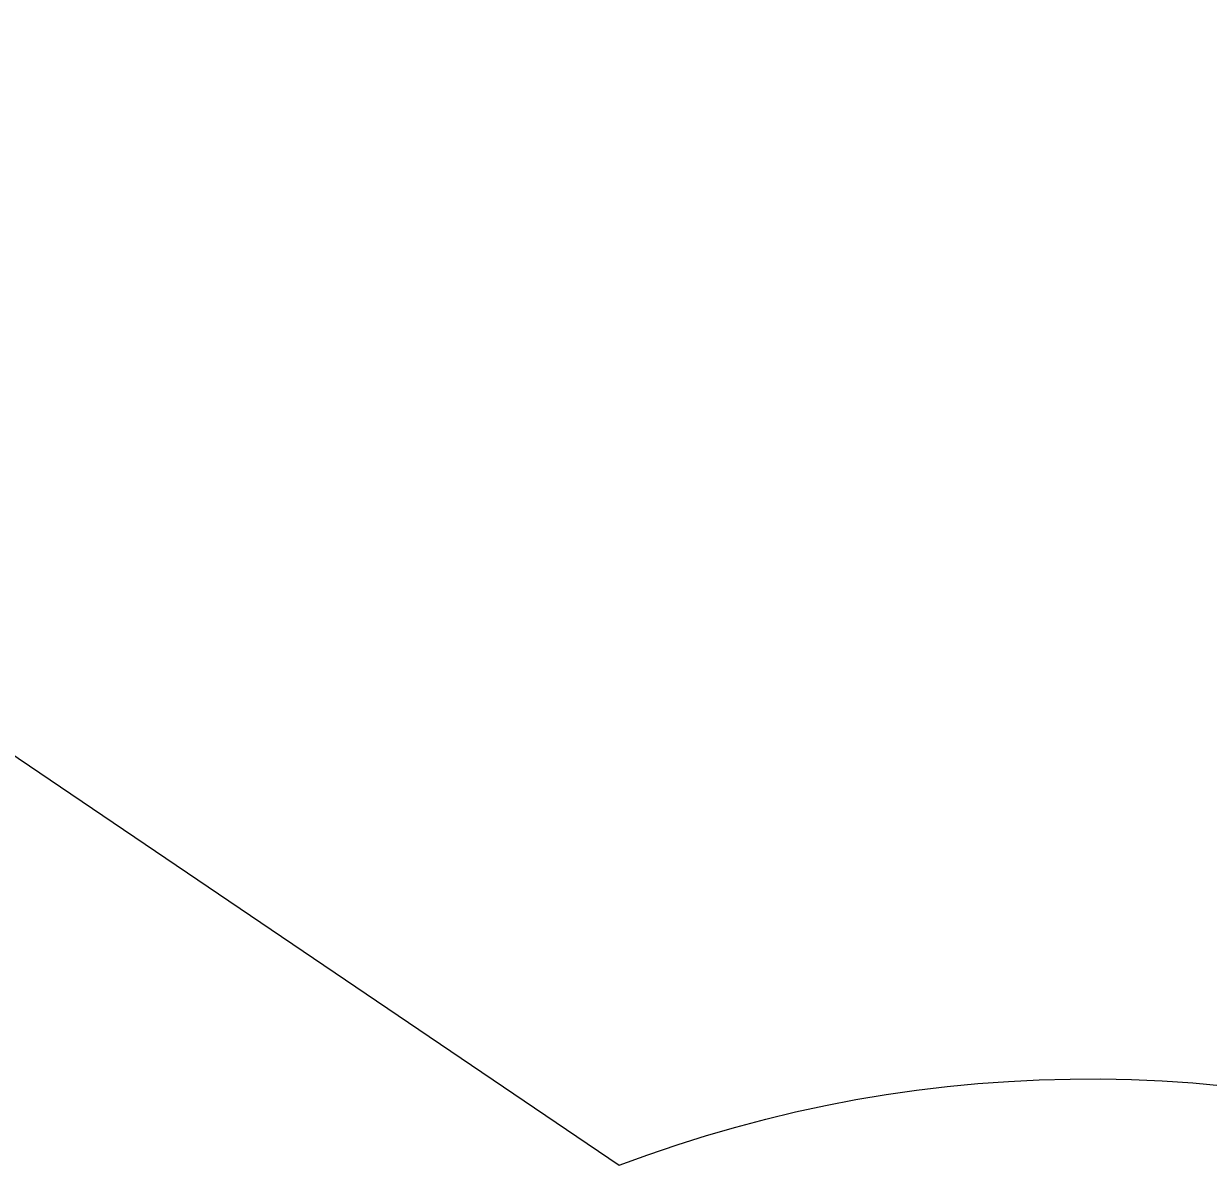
# Model space of a CAD drawing. Extents: x 2071991 to 2268989, y 436479 to 469629.
# Drawn here: x 2265549 to 2266870, y 444544 to 445816 of the extents above; entities that cross this region are included whole.
import ezdxf

# ---------------------------------------------------------------- set-up
doc = ezdxf.new("R2010")
doc.units = 0
doc.layers.add('approx_PSA', color=7, linetype='Continuous')

msp = doc.modelspace()

# ---------------------------------------------------------------- linework, layer by layer
at = {"layer": 'approx_PSA'}
for p, q in [((2264333.8, 445816.5), (2266213, 444543.6)), ((2266511.1, 444622.4), (2266545, 444627.3)), ((2266545, 444627.3), (2266579.1, 444631.4)), ((2266579.1, 444631.4), (2266613.3, 444634.7)), ((2266613.3, 444634.7), (2266647.5, 444637.2)), ((2266647.5, 444637.2), (2266681.8, 444638.9)), ((2266681.8, 444638.9), (2266716.1, 444639.8)), ((2266716.1, 444639.8), (2266750.4, 444639.9)), ((2266750.4, 444639.9), (2266784.7, 444639.2)), ((2266784.7, 444639.2), (2266819, 444637.7)), ((2266819, 444637.7), (2266853.2, 444635.4)), ((2266853.2, 444635.4), (2266887.4, 444632.3)), ((2266443.5, 444610.3), (2266477.2, 444616.8)), ((2266477.2, 444616.8), (2266511.1, 444622.4)), ((2266376.6, 444595.1), (2266410, 444603.1)), ((2266410, 444603.1), (2266443.5, 444610.3)), ((2266343.4, 444586.3), (2266376.6, 444595.1)), ((2266277.7, 444566.5), (2266310.5, 444576.8)), ((2266310.5, 444576.8), (2266343.4, 444586.3)), ((2266245.3, 444555.4), (2266277.7, 444566.5)), ((2266213, 444543.6), (2266245.3, 444555.4))]:
    msp.add_line(p, q, dxfattribs=at)

doc.saveas('drawing.dxf')
